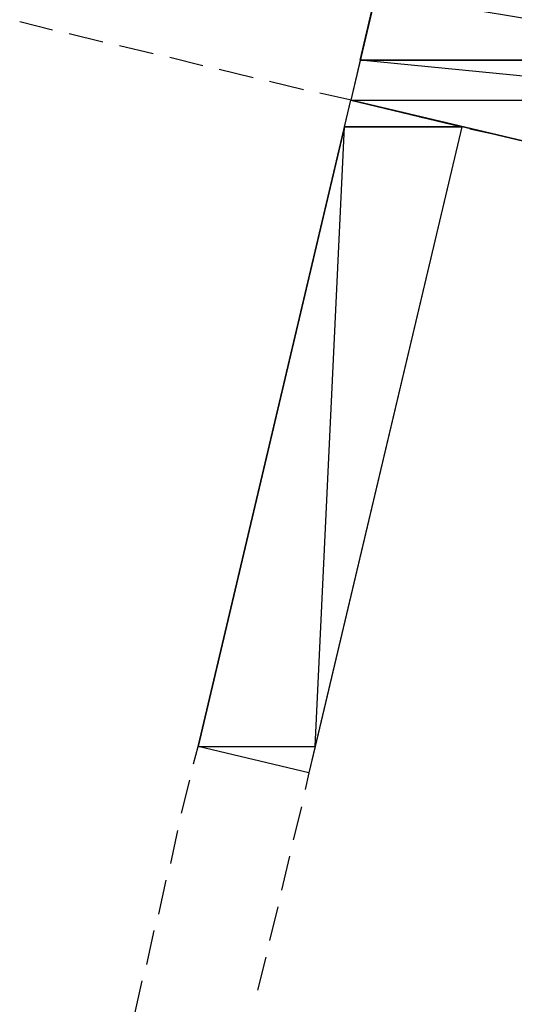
# Model space of a CAD drawing. Header units: feet. Extents: x -79 to 198, y -22 to 181.
# Tile 611 of 656: x 65 to 72, y 98 to 112. Entities that reach past the tile are written whole.
import ezdxf

# ---------------------------------------------------------------- set-up
doc = ezdxf.new("R2010")
doc.units = ezdxf.units.FT
doc.layers.add('A-LINEA', color=7, linetype='CONTINUOUS')
doc.layers.add('A-MURO-CONCRETO', color=8, linetype='CONTINUOUS')

msp = doc.modelspace()

# ---------------------------------------------------------------- linework, layer by layer
at = {"layer": 'A-LINEA'}
for p, q in [((64.6667, 112.1778), (65.1467, 112.0578)), ((64.6667, 112.1778), (65.1467, 112.0578)), ((65.3867, 112.0044), (65.88, 111.8844)), ((65.3867, 112.0044), (65.88, 111.8844)), ((66.12, 111.8311), (66.6133, 111.7111)), ((66.12, 111.8311), (66.6133, 111.7111)), ((66.8533, 111.6578), (67.3333, 111.5378)), ((66.8533, 111.6578), (67.3333, 111.5378)), ((67.5733, 111.4844), (68.0667, 111.3644)), ((67.5733, 111.4844), (68.0667, 111.3644)), ((68.3067, 111.3111), (68.8, 111.1911)), ((68.3067, 111.3111), (68.8, 111.1911)), ((69.04, 111.1378), (69.52, 111.0311)), ((69.04, 111.1378), (69.52, 111.0311)), ((69.7733, 110.9644), (70.2533, 110.8578)), ((69.7733, 110.9644), (70.2533, 110.8578)), ((70.4933, 110.7911), (70.9867, 110.6844)), ((70.4933, 110.7911), (70.9867, 110.6844)), ((71.2267, 110.6178), (71.72, 110.5111)), ((71.2267, 110.6178), (71.72, 110.5111)), ((67.2, 101.3778), (67.2667, 101.6311)), ((67.2, 101.3778), (67.2667, 101.6311)), ((68.88, 101.2444), (68.8267, 101.0044)), ((68.88, 101.2444), (68.8267, 101.0044)), ((67.0267, 100.6578), (67.1467, 101.1378)), ((67.0267, 100.6578), (67.1467, 101.1378)), ((68.7733, 100.7511), (68.6533, 100.2711)), ((68.7733, 100.7511), (68.6533, 100.2711)), ((66.8667, 99.9244), (66.9733, 100.4044)), ((66.8667, 99.9244), (66.9733, 100.4044)), ((68.6, 100.0311), (68.48, 99.5378)), ((68.6, 100.0311), (68.48, 99.5378)), ((66.6933, 99.1911), (66.8, 99.6844)), ((66.6933, 99.1911), (66.8, 99.6844)), ((68.4267, 99.2978), (68.3067, 98.8044)), ((68.4267, 99.2978), (68.3067, 98.8044)), ((66.52, 98.4578), (66.6267, 98.9511)), ((66.52, 98.4578), (66.6267, 98.9511)), ((68.2533, 98.5644), (68.1333, 98.0844)), ((68.2533, 98.5644), (68.1333, 98.0844)), ((66.3467, 97.7378), (66.4533, 98.2178)), ((66.3467, 97.7378), (66.4533, 98.2178))]:
    msp.add_line(p, q, dxfattribs=at)
for points in [[(77.6267, 119.7244), (78.0933, 121.6711), (72.3333, 123.0311), (69.4933, 111.0311), (75.2533, 109.6711), (75.7067, 111.6178), (71.5733, 112.5911), (73.4933, 120.7111), (77.6267, 119.7244)], [(77.6267, 119.7244), (78.0933, 121.6711), (72.3333, 123.0311), (69.4933, 111.0311), (75.2533, 109.6711), (75.7067, 111.6178), (71.5733, 112.5911), (73.4933, 120.7111), (77.6267, 119.7244)], [(71.1067, 110.6444), (68.88, 101.2444), (67.2667, 101.6311), (69.4933, 111.0311), (71.1067, 110.6444)], [(71.1067, 110.6444), (68.88, 101.2444), (67.2667, 101.6311), (69.4933, 111.0311), (71.1067, 110.6444)]]:
    msp.add_lwpolyline(points, dxfattribs=at)
at = {"layer": 'A-MURO-CONCRETO'}
for points in [[(69.8533, 112.5911), (75.7067, 111.6178), (69.6267, 111.6178), (69.8533, 112.5911), (69.8533, 112.5911)], [(69.8533, 112.5911), (75.7067, 111.6178), (69.6267, 111.6178), (69.8533, 112.5911), (69.8533, 112.5911)], [(69.6267, 111.6178), (69.4933, 111.0311), (75.5733, 111.0311), (69.6267, 111.6178)], [(69.6267, 111.6178), (69.4933, 111.0311), (75.5733, 111.0311), (69.6267, 111.6178)], [(69.6267, 111.6178), (75.7067, 111.6178), (75.5733, 111.0311), (69.6267, 111.6178), (69.6267, 111.6178)], [(69.6267, 111.6178), (75.7067, 111.6178), (75.5733, 111.0311), (69.6267, 111.6178), (69.6267, 111.6178)], [(69.4933, 111.0311), (71.1067, 110.6444), (69.4, 110.6444), (69.4933, 111.0311), (69.4933, 111.0311)], [(69.4933, 111.0311), (71.1067, 110.6444), (69.4, 110.6444), (69.4933, 111.0311), (69.4933, 111.0311)], [(69.4933, 111.0311), (75.5733, 111.0311), (75.2533, 109.6711), (69.4933, 111.0311), (69.4933, 111.0311)], [(69.4933, 111.0311), (75.5733, 111.0311), (75.2533, 109.6711), (69.4933, 111.0311), (69.4933, 111.0311)], [(69.4, 110.6444), (67.2667, 101.6311), (68.9733, 101.6311), (69.4, 110.6444)], [(69.4, 110.6444), (67.2667, 101.6311), (68.9733, 101.6311), (69.4, 110.6444)], [(69.4, 110.6444), (71.1067, 110.6444), (68.9733, 101.6311), (69.4, 110.6444), (69.4, 110.6444)], [(69.4, 110.6444), (71.1067, 110.6444), (68.9733, 101.6311), (69.4, 110.6444), (69.4, 110.6444)], [(67.2667, 101.6311), (68.9733, 101.6311), (68.88, 101.2444), (67.2667, 101.6311), (67.2667, 101.6311)], [(67.2667, 101.6311), (68.9733, 101.6311), (68.88, 101.2444), (67.2667, 101.6311), (67.2667, 101.6311)]]:
    msp.add_lwpolyline(points, dxfattribs=at)

doc.saveas('drawing.dxf')
